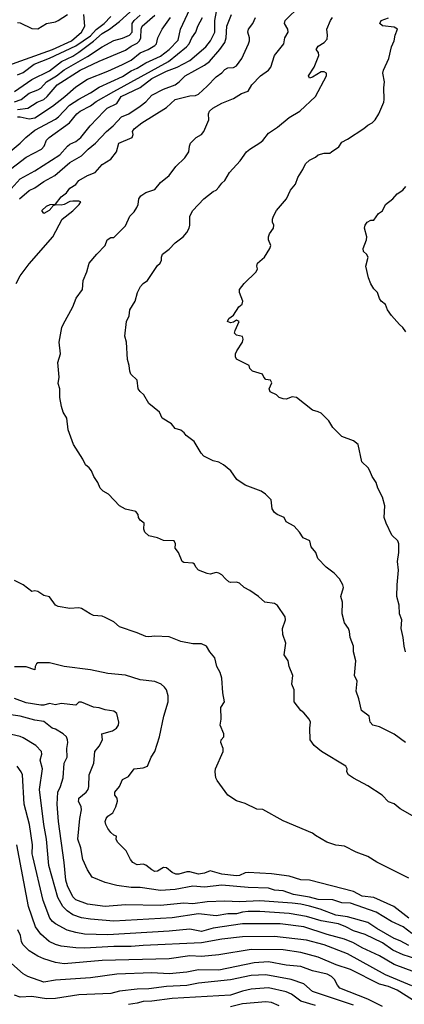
# Model space of a CAD drawing. Header units: metres. Extents: x -51132 to -49532, y -231222 to -229437.
# Tile 309 of 334: x -49816 to -49750, y -229841 to -229672. Entities that reach past the tile are written whole.
import ezdxf

# ---------------------------------------------------------------- set-up
doc = ezdxf.new("R2010")
doc.units = ezdxf.units.M
doc.layers.add('CONTOUR_INDEX', color=1, linetype='Continuous')
doc.layers.add('CONTOUR_INTER', color=3, linetype='Continuous')

msp = doc.modelspace()

# ---------------------------------------------------------------- linework, layer by layer
at = {"layer": 'CONTOUR_INDEX'}
for points, elevation in [([(-49748.45, -229808.26), (-49750.58, -229807.07), (-49751.58, -229806.23), (-49752.58, -229805.86), (-49753.63, -229804.76), (-49756.08, -229803.15), (-49758.58, -229801.86), (-49759.41, -229801.26), (-49759.71, -229800.76), (-49759.63, -229800.26), (-49759.85, -229799.76), (-49764.06, -229797.26), (-49765.29, -229796.26), (-49765.98, -229795.26), (-49766.04, -229793.26), (-49765.92, -229792.26), (-49766.15, -229791.76), (-49767.08, -229790.66), (-49767.59, -229790.26), (-49768.69, -229788.76), (-49768.71, -229786.76), (-49769.1, -229785.76), (-49768.93, -229784.26), (-49769.57, -229782.76), (-49769.72, -229781.76), (-49770.41, -229780.76), (-49770.13, -229778.76), (-49770.64, -229777.26), (-49770.7, -229776.26), (-49770.17, -229774.76), (-49770.24, -229774.26), (-49771.58, -229772.29), (-49772.08, -229771.96), (-49773.74, -229771.76), (-49774.82, -229770.76), (-49776.27, -229769.76), (-49777.24, -229769.26), (-49778.08, -229768.51), (-49778.58, -229768.33), (-49779.58, -229768.36), (-49779.87, -229768.26), (-49780.49, -229767.76), (-49781.08, -229767.06), (-49781.58, -229766.78), (-49782.08, -229766.67), (-49783.08, -229766.93), (-49783.58, -229766.86), (-49785.08, -229766.25), (-49785.54, -229765.76), (-49785.77, -229765.26), (-49786.08, -229765.08), (-49787.58, -229764.94), (-49787.9, -229764.76), (-49788.49, -229763.26), (-49789.08, -229762.51), (-49789.02, -229761.76), (-49789.24, -229761.26), (-49791.08, -229761.2), (-49792.08, -229760.73), (-49793.58, -229760.4), (-49794.27, -229759.76), (-49794.45, -229759.26), (-49794.38, -229758.26), (-49795.08, -229757.74), (-49795.36, -229757.26), (-49795.43, -229756.76), (-49795.81, -229756.26), (-49797.58, -229755.84), (-49798.58, -229755.24), (-49800.47, -229753.26), (-49801.38, -229752.76), (-49801.94, -229752.26), (-49802.32, -229751.26), (-49802.98, -229750.26), (-49803.4, -229749.26), (-49803.78, -229748.76), (-49804.41, -229748.26), (-49804.86, -229747.26), (-49806.45, -229744.76), (-49807.39, -229742.26), (-49807.62, -229740.26), (-49808.22, -229739.26), (-49808.51, -229738.26), (-49808.82, -229736.76), (-49808.82, -229735.26), (-49809.08, -229734.34), (-49808.91, -229733.26), (-49809.18, -229730.76), (-49808.68, -229729.26), (-49808.94, -229727.26), (-49808.45, -229724.76), (-49808.24, -229724.26), (-49806.57, -229721.26), (-49806.02, -229719.76), (-49804.95, -229718.26), (-49804.85, -229716.76), (-49804.22, -229715.26), (-49803.77, -229713.76), (-49802.51, -229712.26), (-49801.03, -229710.76), (-49800.7, -229709.76), (-49800.08, -229709.4), (-49799.58, -229709.36), (-49797.58, -229707.41), (-49796.81, -229705.76), (-49796.08, -229705.01), (-49795.63, -229704.26), (-49795.43, -229703.76), (-49795.28, -229702.76), (-49794.97, -229702.26), (-49794.08, -229701.66), (-49792.58, -229701.17), (-49791.58, -229699.98), (-49790.13, -229698.76), (-49788.95, -229697.26), (-49787.42, -229695.76), (-49786.71, -229694.76), (-49786.62, -229693.76), (-49786.44, -229693.26), (-49785.46, -229692.26), (-49784.58, -229691.78), (-49784.15, -229691.26), (-49783.34, -229689.26), (-49783.36, -229688.26), (-49783.22, -229687.76), (-49782.61, -229687.26), (-49781.08, -229686.42), (-49779.08, -229685.6), (-49777.71, -229684.76), (-49776.58, -229684.36), (-49775.96, -229683.26), (-49774.49, -229681.76), (-49773.08, -229680.76), (-49772.68, -229680.26), (-49772.08, -229678.26), (-49770.49, -229676.26), (-49770.28, -229675.26), (-49769.76, -229674.26), (-49769.78, -229673.76), (-49770.34, -229672.76), (-49770.27, -229672.26), (-49767.67, -229669.76)], 75), ([(-49818.62, -229695.76), (-49815.59, -229693.26), (-49814.64, -229692.26), (-49813.08, -229691.04), (-49809.58, -229689.15), (-49809.06, -229688.76), (-49807.16, -229686.76), (-49805.58, -229685.7), (-49803.58, -229684.63), (-49802.08, -229683.66), (-49798.08, -229681.85), (-49796.58, -229680.88), (-49795.58, -229680.44), (-49794.08, -229679.53), (-49791.58, -229678.4), (-49790.08, -229677.24), (-49788.58, -229675.61), (-49788.19, -229673.76), (-49786.58, -229670.35)], 70), ([(-49816.08, -229681.56), (-49815.08, -229681.16), (-49813.22, -229679.76), (-49810.58, -229678.71), (-49806.08, -229676.63), (-49803.58, -229674.87), (-49802.58, -229673.82), (-49801.24, -229672.76), (-49800.08, -229671.59)], 65), ([(-49747.86, -229832.76), (-49750.08, -229832.07), (-49751.85, -229831.26), (-49753.58, -229830), (-49756.58, -229828.6), (-49758.58, -229827.94), (-49759.84, -229827.26), (-49761.15, -229826.76), (-49764.08, -229826.26), (-49766.58, -229825.51), (-49769.58, -229825), (-49774.58, -229824.64), (-49776.58, -229824.62), (-49777.58, -229824.75), (-49778.58, -229825.05), (-49780.08, -229825.05), (-49782.08, -229825.39), (-49785.08, -229825.05), (-49789.58, -229825.7), (-49799.58, -229826.3), (-49803.58, -229825.97), (-49805.08, -229825.7), (-49806.58, -229825.2), (-49807.58, -229824.54), (-49808.3, -229823.76), (-49809.14, -229822.26), (-49810.69, -229816.76), (-49811.07, -229812.26), (-49811.55, -229809.76), (-49812.29, -229803.76), (-49811.81, -229800.26), (-49812.2, -229798.76), (-49811.9, -229797.76), (-49811.98, -229797.26), (-49812.95, -229796.26), (-49815.08, -229794.95), (-49815.58, -229794.69), (-49817.08, -229794.39)], 70), ([(-49758.58, -229840.67), (-49765.58, -229838.34), (-49767.08, -229836.98), (-49769.24, -229836.26), (-49773.58, -229835.45), (-49776.08, -229835.61), (-49779.58, -229836.35), (-49785.08, -229836.91), (-49787.08, -229837.27), (-49790.58, -229837.45), (-49793.58, -229837.85), (-49795.58, -229837.92), (-49798.58, -229838.29), (-49800.08, -229838.65), (-49805.58, -229838.87), (-49809.58, -229839.52), (-49811.08, -229839.56), (-49813.58, -229839.17), (-49815.58, -229839.29), (-49816.58, -229838.96)], 65)]:
    msp.add_lwpolyline(points, dxfattribs=dict(at, elevation=elevation))
at = {"layer": 'CONTOUR_INTER'}
for points, elevation in [([(-49818.7, -229702.76), (-49815.58, -229699.34), (-49813.08, -229697.97), (-49808.8, -229695.26), (-49807.51, -229693.76), (-49807.08, -229693.42), (-49806.08, -229692.99), (-49805.2, -229692.26), (-49803.63, -229690.26), (-49801.25, -229687.76), (-49800.69, -229687.26), (-49799.08, -229686.48), (-49798.31, -229685.26), (-49795.08, -229683.75), (-49793.08, -229682.18), (-49790.58, -229680.94), (-49788.72, -229680.26), (-49786.58, -229679.09), (-49783.83, -229676.76), (-49783.05, -229675.76), (-49782.27, -229674.26), (-49782.3, -229672.26), (-49782, -229670.76)], 72), ([(-49818.49, -229680.26), (-49810.08, -229677.24), (-49806.8, -229675.76), (-49805.11, -229674.26), (-49804.51, -229673.26), (-49804.71, -229671.26)], 64), ([(-49817.98, -229698.26), (-49814.58, -229695.63), (-49811.94, -229694.26), (-49811.49, -229693.76), (-49811.07, -229692.76), (-49810.62, -229692.26), (-49807.18, -229689.76), (-49805.93, -229688.26), (-49805.35, -229687.76), (-49803.58, -229686.89), (-49802.58, -229686.12), (-49799.58, -229684.39), (-49790.23, -229679.26), (-49787.14, -229676.76), (-49786.69, -229676.26), (-49786.21, -229675.26), (-49785.55, -229674.26), (-49785.2, -229673.26), (-49784.41, -229671.76)], 71), ([(-49816.58, -229684.39), (-49813.58, -229682.38), (-49810.58, -229680.89), (-49808.53, -229679.26), (-49806.58, -229678.35), (-49805.58, -229677.7), (-49803.08, -229675.82), (-49801.58, -229674.48), (-49800.33, -229673.76), (-49798.58, -229672.42), (-49796.19, -229670.26)], 66), ([(-49816.58, -229686.18), (-49815.41, -229685.76), (-49814.08, -229684.68), (-49812.58, -229684.15), (-49812.08, -229683.86), (-49811.07, -229682.76), (-49809.4, -229681.76), (-49808.08, -229680.7), (-49804.08, -229678.43), (-49801.58, -229676.75), (-49799.58, -229675.69), (-49798.08, -229675.31), (-49796.89, -229674.76), (-49796.45, -229674.26), (-49796.44, -229672.76), (-49796.12, -229672.26), (-49795.08, -229671.38)], 67), ([(-49816.28, -229717.26), (-49815.58, -229715.95), (-49814.08, -229713.9), (-49810.04, -229709.26), (-49808.4, -229706.26), (-49806.58, -229704.83), (-49805.48, -229703.76), (-49805.2, -229703.26), (-49805.58, -229703.15), (-49806.58, -229703.15), (-49807.08, -229703.22), (-49808.08, -229703.73), (-49808.58, -229703.84), (-49809.58, -229703.79), (-49810.08, -229704), (-49810.17, -229704.26), (-49810.66, -229704.76), (-49811.58, -229705.28), (-49811.9, -229704.76), (-49811.08, -229704.02), (-49810.47, -229703.76), (-49809.58, -229703.7), (-49808.58, -229702.4), (-49807.67, -229701.76), (-49807.08, -229700.96), (-49806.08, -229700.3), (-49805.58, -229699.61), (-49804.08, -229698.79), (-49802.75, -229698.26), (-49801.58, -229696.89), (-49800.08, -229696), (-49799.14, -229694.76), (-49798.7, -229693.26), (-49796.42, -229692.26), (-49796.29, -229691.76), (-49796.36, -229691.26), (-49796.08, -229690.79), (-49794.81, -229689.76), (-49790.58, -229687.15), (-49789.07, -229685.76), (-49786.58, -229685.15), (-49785.58, -229685.12), (-49785.08, -229684.86), (-49783.58, -229683.53), (-49782.08, -229681.89), (-49781.08, -229681.21), (-49780.58, -229680.66), (-49780.08, -229680.38), (-49779.08, -229680.33), (-49778.58, -229680.05), (-49777.69, -229678.76), (-49776.5, -229676.26), (-49776.35, -229675.76), (-49776.36, -229675.26), (-49776.65, -229674.26), (-49776.5, -229673.76), (-49775.77, -229672.76), (-49775.34, -229671.76)], 74), ([(-49816.08, -229672.61), (-49815.58, -229672.68), (-49813.58, -229673.62), (-49812.58, -229673.72), (-49811.08, -229672.76), (-49809.58, -229672.5), (-49809.08, -229672.29), (-49807.51, -229671.26)], 63), ([(-49816.08, -229687.47), (-49814.32, -229687.26), (-49812.72, -229686.26), (-49811.58, -229685.76), (-49810.99, -229685.26), (-49809.28, -229683.26), (-49805.35, -229680.76), (-49802.08, -229679.24), (-49797.58, -229677.36), (-49796.58, -229676.65), (-49795.58, -229676.14), (-49795.18, -229675.76), (-49794.98, -229675.26), (-49794.91, -229673.76), (-49794.72, -229673.26), (-49792.58, -229671.36)], 68), ([(-49816.08, -229688.76), (-49815.58, -229688.73), (-49814.08, -229689.07), (-49813.08, -229688.92), (-49810.08, -229686.91), (-49807.95, -229685.26), (-49806.08, -229683.59), (-49804.08, -229682.33), (-49800.58, -229680.95), (-49798.08, -229679.81), (-49796.58, -229679.03), (-49795.08, -229677.79), (-49793.71, -229677.26), (-49792.58, -229676.57), (-49792.3, -229676.26), (-49792.02, -229675.26), (-49791.31, -229673.76), (-49789.87, -229671.76)], 69), ([(-49815.74, -229702.76), (-49814.08, -229701.36), (-49813.08, -229700.87), (-49811.58, -229699.79), (-49809.69, -229698.76), (-49807.08, -229696.55), (-49805.08, -229695.44), (-49803.98, -229694.26), (-49802.74, -229693.26), (-49800.83, -229691.26), (-49799.67, -229690.26), (-49798.27, -229688.76), (-49797.03, -229688.26), (-49795.08, -229686.94), (-49794.08, -229686.19), (-49793.08, -229685.07), (-49791.08, -229684.02), (-49789.08, -229683.25), (-49788.37, -229682.76), (-49787.38, -229681.76), (-49784.08, -229679.94), (-49783.2, -229679.26), (-49781.44, -229677.26), (-49780.58, -229676.01), (-49780.36, -229675.26), (-49780.26, -229673.26), (-49779.41, -229671.26)], 73), ([(-49749.63, -229795.76), (-49751.58, -229794.3), (-49754.08, -229793.05), (-49755.25, -229792.76), (-49755.7, -229792.26), (-49755.87, -229791.26), (-49757.21, -229790.26), (-49757.62, -229788.26), (-49758.08, -229786.94), (-49757.9, -229785.26), (-49758.39, -229784.26), (-49758.16, -229781.76), (-49758.57, -229780.26), (-49758.54, -229779.26), (-49759.13, -229777.76), (-49759.22, -229776.76), (-49759.41, -229776.26), (-49760.11, -229775.26), (-49760.49, -229773.76), (-49760.46, -229771.76), (-49760.72, -229770.76), (-49760.25, -229769.26), (-49760.36, -229768.76), (-49760.94, -229767.76), (-49761.84, -229766.76), (-49763.21, -229765.76), (-49764.64, -229764.26), (-49765.01, -229763.26), (-49765.79, -229762.26), (-49766.03, -229761.26), (-49767.15, -229760.76), (-49767.81, -229759.76), (-49768.71, -229758.76), (-49770.08, -229758.01), (-49770.41, -229757.26), (-49771.61, -229756.76), (-49772.08, -229756.38), (-49772.45, -229755.76), (-49772.62, -229754.26), (-49773.61, -229753.26), (-49774.33, -229752.76), (-49777.08, -229751.72), (-49778.5, -229750.76), (-49779.53, -229749.26), (-49780.79, -229748.26), (-49781.58, -229747.8), (-49782.58, -229747.55), (-49784.15, -229746.76), (-49784.61, -229746.26), (-49785.82, -229744.26), (-49787.2, -229743.26), (-49787.53, -229742.76), (-49788.08, -229742.34), (-49789.08, -229742.03), (-49789.71, -229741.26), (-49791.33, -229740.26), (-49791.77, -229739.26), (-49793.56, -229737.76), (-49794.45, -229736.26), (-49795.08, -229735.72), (-49795.4, -229735.26), (-49795.58, -229733.76), (-49796.69, -229732.76), (-49796.86, -229732.26), (-49796.94, -229731.26), (-49797.22, -229730.26), (-49797.43, -229727.26), (-49797.68, -229726.26), (-49797.43, -229723.76), (-49796.96, -229722.76), (-49796.81, -229721.76), (-49795.9, -229720.26), (-49795.5, -229718.76), (-49795.03, -229717.76), (-49794.58, -229717.26), (-49793.79, -229716.76), (-49792.08, -229714.19), (-49791.64, -229713.76), (-49791.42, -229713.26), (-49791.42, -229712.76), (-49791.23, -229712.26), (-49790.08, -229711.36), (-49789.08, -229710.32), (-49787.68, -229709.26), (-49787.08, -229708.52), (-49786.67, -229707.76), (-49786.56, -229707.26), (-49786.59, -229705.76), (-49786.08, -229704.74), (-49784.17, -229702.76), (-49782.58, -229701.49), (-49782.07, -229701.26), (-49781.58, -229700.76), (-49781.08, -229700.08), (-49780.58, -229699.65), (-49779.8, -229698.26), (-49777.97, -229696.26), (-49776.89, -229694.76), (-49776.3, -229694.26), (-49774.58, -229693.21), (-49774.08, -229692.77), (-49773.08, -229691.53), (-49771.58, -229690.52), (-49769.58, -229688.84), (-49767.72, -229687.76), (-49765.08, -229685.26), (-49763.17, -229681.76), (-49763.19, -229681.26), (-49763.58, -229681.03), (-49764.08, -229681.07), (-49765.58, -229681.97), (-49766.08, -229682.11), (-49766.25, -229681.76), (-49765.28, -229680.26), (-49764.47, -229678.26), (-49764.55, -229677.76), (-49764.94, -229677.26), (-49764.58, -229676.66), (-49763.58, -229676.01), (-49763.08, -229675.47), (-49762.98, -229674.76), (-49763.12, -229673.76), (-49762.49, -229672.26), (-49762.13, -229671.76)], 76), ([(-49749.66, -229780.26), (-49749.9, -229779.26), (-49750.06, -229777.76), (-49750.41, -229776.26), (-49750.28, -229774.76), (-49750.67, -229773.76), (-49750.74, -229772.26), (-49751.12, -229770.76), (-49751.09, -229768.76), (-49750.85, -229766.26), (-49751.01, -229764.76), (-49750.77, -229763.26), (-49750.77, -229761.76), (-49750.95, -229761.26), (-49751.98, -229760.26), (-49752.99, -229758.26), (-49753.28, -229757.26), (-49753.2, -229755.26), (-49753.58, -229753.8), (-49754.38, -229752.26), (-49754.68, -229751.26), (-49755.34, -229750.26), (-49755.74, -229749.26), (-49756.07, -229748.76), (-49757.15, -229747.76), (-49757.73, -229744.76), (-49758.58, -229744.15), (-49760.58, -229743.41), (-49762.08, -229741.88), (-49762.76, -229740.76), (-49764.08, -229739.43), (-49764.58, -229739.17), (-49765.58, -229738.92), (-49768.33, -229736.76), (-49769.08, -229736.65), (-49770.08, -229737.01), (-49770.58, -229736.99), (-49771.27, -229736.76), (-49771.75, -229736.26), (-49772.8, -229735.76), (-49772.97, -229735.26), (-49772.56, -229734.26), (-49772.77, -229733.76), (-49773.58, -229733.65), (-49773.92, -229733.26), (-49774.13, -229732.76), (-49775.85, -229732.26), (-49776.28, -229731.76), (-49776.42, -229731.26), (-49778.58, -229730.18), (-49778.77, -229729.76), (-49778.74, -229729.26), (-49778.54, -229728.76), (-49777.58, -229727.3), (-49777.45, -229726.76), (-49777.58, -229726.33), (-49778.58, -229726.09), (-49778.95, -229725.76), (-49778.83, -229725.26), (-49778.11, -229723.76), (-49778.58, -229723.51), (-49779.08, -229723.85), (-49779.58, -229723.99), (-49780.13, -229723.76), (-49779.89, -229723.26), (-49779.08, -229722.65), (-49778.18, -229721.26), (-49777.62, -229720.76), (-49777.51, -229720.26), (-49778.06, -229718.76), (-49778.05, -229718.26), (-49777.29, -229717.26), (-49775.21, -229715.26), (-49775, -229714.76), (-49775.09, -229714.26), (-49774.97, -229713.76), (-49773.78, -229712.76), (-49772.87, -229711.26), (-49772.71, -229710.76), (-49773.11, -229709.76), (-49773.12, -229709.26), (-49772.96, -229708.76), (-49772.25, -229707.76), (-49772.2, -229707.26), (-49772.4, -229706.76), (-49772.41, -229706.26), (-49772.26, -229705.76), (-49771.71, -229704.76), (-49770.05, -229702.76), (-49769.34, -229701.26), (-49768.48, -229700.26), (-49768.08, -229699.11), (-49767.23, -229697.76), (-49766.78, -229696.76), (-49766.08, -229696.15), (-49765.08, -229695.64), (-49764.58, -229695.23), (-49763.58, -229694.94), (-49762.58, -229694.94), (-49762.3, -229694.76), (-49761.08, -229693.86), (-49760.58, -229693.09), (-49759.58, -229692.58), (-49756.8, -229690.76), (-49756.08, -229690.15), (-49755.34, -229689.76), (-49754.86, -229689.26), (-49754.23, -229688.26), (-49753.37, -229686.26), (-49753.3, -229685.76), (-49753.36, -229683.76), (-49753.24, -229682.76), (-49753.54, -229681.26), (-49753.44, -229680.76), (-49752.51, -229678.76), (-49752.03, -229676.76), (-49751.61, -229675.76), (-49751.42, -229674.76), (-49751.04, -229673.76), (-49751.58, -229673.41), (-49753.58, -229673.19), (-49754.05, -229672.76), (-49753.8, -229672.26), (-49752.58, -229671.82)], 77), ([(-49749.58, -229725.51), (-49750.12, -229724.76), (-49750.71, -229724.26), (-49752.08, -229722.72), (-49752.74, -229721.76), (-49753.08, -229720.84), (-49753.81, -229720.26), (-49754.08, -229719.82), (-49754.42, -229718.76), (-49755.08, -229718.17), (-49755.58, -229717.33), (-49755.99, -229716.26), (-49756.45, -229714.26), (-49756.06, -229712.76), (-49756.31, -229712.26), (-49756.86, -229711.76), (-49756.92, -229711.26), (-49756.34, -229709.76), (-49756.27, -229709.26), (-49756.69, -229707.76), (-49756.56, -229707.26), (-49756.22, -229706.76), (-49755.58, -229706.41), (-49755.08, -229706.41), (-49754.27, -229705.26), (-49753.58, -229704.85), (-49753.07, -229703.76), (-49751.81, -229702.76), (-49751.08, -229701.93), (-49750.12, -229701.26), (-49749.58, -229700.68)], 78), ([(-49749.08, -229818.96), (-49754.58, -229816.2), (-49756.08, -229815.26), (-49758.08, -229814.49), (-49760.08, -229813.48), (-49761.58, -229813.28), (-49763.11, -229812.76), (-49765.08, -229811.67), (-49765.58, -229811.23), (-49770.58, -229809.11), (-49774.08, -229807.21), (-49775.08, -229807.13), (-49777.08, -229806.18), (-49778.58, -229805.74), (-49780.08, -229804.73), (-49781.88, -229802.26), (-49782.13, -229801.76), (-49782.25, -229800.76), (-49782.19, -229800.26), (-49780.85, -229797.26), (-49780.86, -229796.76), (-49781.27, -229795.76), (-49781.21, -229795.26), (-49780.77, -229794.76), (-49780.72, -229794.26), (-49781.36, -229792.76), (-49781.22, -229791.76), (-49781.28, -229789.76), (-49780.65, -229788.76), (-49780.92, -229787.26), (-49781.09, -229784.76), (-49781.39, -229783.76), (-49781.94, -229782.76), (-49782.31, -229781.26), (-49783.17, -229780.26), (-49783.74, -229779.26), (-49784.58, -229778.87), (-49786.08, -229778.88), (-49788.08, -229778.49), (-49790.08, -229777.69), (-49792.58, -229777.53), (-49793.58, -229777.68), (-49794.08, -229777.62), (-49795.58, -229776.96), (-49798.58, -229775.97), (-49799.58, -229775.09), (-49801.08, -229774.34), (-49801.58, -229774.14), (-49803.08, -229774), (-49803.65, -229773.76), (-49805.08, -229772.8), (-49805.58, -229772.69), (-49807.08, -229772.85), (-49809.08, -229772.5), (-49809.58, -229772.26), (-49810.58, -229770.85), (-49811.58, -229770.6), (-49812.58, -229769.94), (-49813.08, -229769.78), (-49813.58, -229769.9), (-49815.08, -229768.76), (-49816.58, -229768.05)], 74), ([(-49749.08, -229825.76), (-49751.64, -229823.76), (-49755.08, -229822.22), (-49757.08, -229821.99), (-49758.58, -229821.22), (-49766.08, -229819.26), (-49767.58, -229819.21), (-49769.58, -229818.57), (-49772.58, -229818.2), (-49776.58, -229817.99), (-49777.08, -229818.05), (-49778.08, -229818.49), (-49778.58, -229818.52), (-49781.08, -229818.25), (-49783.08, -229817.68), (-49784.08, -229818.09), (-49785.08, -229818.24), (-49786.58, -229817.84), (-49787.08, -229817.84), (-49788.46, -229818.26), (-49788.95, -229818.26), (-49789.58, -229817.96), (-49790.58, -229817.18), (-49791.08, -229817.1), (-49792.08, -229817.74), (-49792.58, -229817.79), (-49793.08, -229817.53), (-49794.08, -229816.69), (-49794.58, -229816.55), (-49795.58, -229816.67), (-49796.33, -229816.26), (-49796.71, -229815.76), (-49797.48, -229814.26), (-49798.94, -229812.76), (-49799.19, -229812.26), (-49799.11, -229811.76), (-49799.58, -229811.6), (-49800.08, -229811.15), (-49800.58, -229810.45), (-49800.97, -229809.76), (-49801.07, -229809.26), (-49800.91, -229808.76), (-49800.58, -229808.35), (-49799.74, -229807.76), (-49799.23, -229806.76), (-49798.94, -229805.76), (-49799.02, -229805.26), (-49799.41, -229804.76), (-49799.39, -229804.26), (-49798.58, -229803.28), (-49798.08, -229802.05), (-49797.08, -229801.53), (-49796.08, -229800.23), (-49794.58, -229800.08), (-49793.81, -229799.76), (-49793.19, -229798.26), (-49792.57, -229797.26), (-49791.74, -229794.76), (-49791.02, -229791.26), (-49790.29, -229788.76), (-49790.3, -229787.76), (-49790.56, -229786.76), (-49790.89, -229786.26), (-49791.46, -229785.76), (-49792.58, -229785.3), (-49795.08, -229785.04), (-49797.58, -229784.2), (-49800.58, -229783.93), (-49803.58, -229783.32), (-49808.08, -229782.77), (-49810.58, -229782.11), (-49812.58, -229782.11), (-49812.82, -229782.26), (-49813.06, -229782.76), (-49813.08, -229783.33), (-49814.58, -229782.8), (-49816.58, -229782.81)], 73), ([(-49748.58, -229828.4), (-49750.08, -229827.28), (-49752.08, -229826.36), (-49754.66, -229824.76), (-49759.08, -229823.23), (-49760.58, -229823.14), (-49762.08, -229822.65), (-49764.58, -229822.61), (-49766.08, -229822.17), (-49768.85, -229821.76), (-49770.58, -229821.1), (-49772.08, -229820.97), (-49773.08, -229820.63), (-49776.58, -229820.55), (-49781.08, -229820.12), (-49784.08, -229820.47), (-49786.08, -229820.33), (-49789.08, -229820.85), (-49791.58, -229821.03), (-49795.08, -229820.54), (-49796.58, -229820.52), (-49799.08, -229820.21), (-49801.08, -229819.66), (-49803.27, -229818.76), (-49804.08, -229817.52), (-49804.86, -229815.76), (-49805.23, -229813.76), (-49805.72, -229812.26), (-49805.4, -229808.76), (-49805.09, -229807.26), (-49805.16, -229806.76), (-49805.61, -229805.76), (-49805.58, -229805.52), (-49805.54, -229805.26), (-49804.29, -229804.26), (-49803.99, -229803.76), (-49803.84, -229803.26), (-49803.81, -229801.26), (-49802.99, -229799.26), (-49802.84, -229797.26), (-49802.08, -229796.39), (-49801.52, -229795.26), (-49801.63, -229794.26), (-49799.82, -229793.76), (-49799.09, -229793.26), (-49798.75, -229792.76), (-49798.73, -229792.26), (-49799.05, -229790.76), (-49799.58, -229790.37), (-49801.08, -229790.18), (-49802.08, -229789.82), (-49803.08, -229789.68), (-49805.08, -229788.83), (-49805.58, -229788.86), (-49806.08, -229789.38), (-49808.58, -229789.05), (-49809.58, -229789.28), (-49810.58, -229789.09), (-49811.58, -229789.34), (-49812.08, -229789.35), (-49814.58, -229788.98), (-49816.58, -229788.2)], 72), ([(-49749.08, -229830.45), (-49750.58, -229829.63), (-49751.58, -229829.23), (-49754.58, -229827.53), (-49756.08, -229826.54), (-49759.58, -229825.54), (-49761.58, -229825.28), (-49764.25, -229824.26), (-49766.08, -229823.75), (-49767.58, -229823.4), (-49769.08, -229823.21), (-49774.58, -229822.82), (-49778.08, -229822.99), (-49780.58, -229822.9), (-49783.58, -229822.96), (-49786.08, -229823.34), (-49787.58, -229823.23), (-49791.58, -229823.59), (-49797.58, -229823.49), (-49801.08, -229823.78), (-49804.08, -229823.36), (-49806.08, -229822.62), (-49806.58, -229822.15), (-49807.49, -229820.26), (-49807.81, -229819.26), (-49808.09, -229816.26), (-49809.03, -229809.26), (-49809.26, -229806.26), (-49809.14, -229804.26), (-49808.68, -229803.26), (-49808.24, -229801.76), (-49808.06, -229799.26), (-49807.54, -229798.26), (-49807.63, -229796.76), (-49807.43, -229795.76), (-49807.48, -229795.26), (-49807.7, -229794.76), (-49808.24, -229794.26), (-49809.58, -229793.45), (-49810.15, -229793.26), (-49811.58, -229792.16), (-49813.08, -229791.93), (-49815.58, -229791.26), (-49817.58, -229790.95)], 71), ([(-49748.08, -229835.01), (-49751.58, -229833.72), (-49754.08, -229832.23), (-49757.08, -229830.83), (-49758.58, -229829.97), (-49760.08, -229829.36), (-49763.08, -229828.58), (-49767.08, -229827.27), (-49771.08, -229826.77), (-49777.58, -229826.73), (-49782.58, -229827.47), (-49784.58, -229828.05), (-49786.58, -229827.67), (-49790.08, -229828.02), (-49800.58, -229828.62), (-49804.58, -229828.49), (-49806.08, -229828.25), (-49807.58, -229827.85), (-49809.58, -229826.72), (-49810.08, -229826.34), (-49810.5, -229825.76), (-49811.68, -229822.76), (-49813.46, -229815.26), (-49813.57, -229814.76), (-49813.5, -229813.26), (-49814.02, -229809.76), (-49814.93, -229806.26), (-49815.22, -229801.26), (-49815.42, -229800.76), (-49816.12, -229799.76)], 69), ([(-49748.58, -229837.36), (-49753.08, -229835.49), (-49759.58, -229831.88), (-49763.58, -229830.36), (-49766.58, -229829.52), (-49772.08, -229828.89), (-49777.58, -229828.98), (-49781.08, -229829.38), (-49784.58, -229829.98), (-49794.58, -229830.45), (-49796.58, -229830.65), (-49799.58, -229830.62), (-49804.58, -229830.9), (-49806.08, -229830.87), (-49808.58, -229830.59), (-49809.58, -229830.31), (-49810.65, -229829.76), (-49812.08, -229828.51), (-49812.97, -229827.26), (-49814.2, -229823.76), (-49816.17, -229813.26)], 68), ([(-49748.45, -229839.76), (-49751.08, -229838.11), (-49752.58, -229837.48), (-49754.08, -229837.04), (-49759.08, -229834.57), (-49761.5, -229833.76), (-49764.58, -229832.46), (-49767.58, -229831.64), (-49770.58, -229831.17), (-49776.08, -229831.15), (-49781.58, -229832.07), (-49784.58, -229832.35), (-49786.58, -229832.23), (-49790.08, -229832.71), (-49801.58, -229832.99), (-49808.08, -229833.57), (-49809.58, -229833.35), (-49811.58, -229832.72), (-49812.58, -229832.29), (-49814.08, -229831.39), (-49815.15, -229830.26), (-49815.38, -229829.76), (-49815.53, -229828.76), (-49815.98, -229827.76)], 67), ([(-49753.58, -229840.88), (-49756.08, -229839.64), (-49760.87, -229837.76), (-49761.3, -229837.26), (-49761.79, -229836.26), (-49762.33, -229835.76), (-49763.08, -229835.38), (-49765.58, -229834.77), (-49767.58, -229834.04), (-49770.08, -229833.82), (-49773.08, -229833.26), (-49775.58, -229833.41), (-49781.58, -229834.65), (-49785.08, -229834.6), (-49787.08, -229835.03), (-49790.08, -229835.3), (-49793.08, -229835.14), (-49799.08, -229835.35), (-49803.58, -229835.96), (-49809.58, -229836.39), (-49811.58, -229836.73), (-49814.32, -229835.76), (-49815.08, -229835.31), (-49817.08, -229833.54)], 66), ([(-49765.08, -229840.69), (-49767.58, -229839.97), (-49769.17, -229838.76), (-49770.08, -229838.35), (-49773.08, -229837.7), (-49776.08, -229837.94), (-49777.58, -229838.28), (-49779.58, -229838.95), (-49789.58, -229839.5), (-49793.08, -229839.96), (-49794.58, -229840.03), (-49795.58, -229840.32), (-49797.08, -229840.53)], 64), ([(-49771.27, -229840.76), (-49772.58, -229840.21), (-49773.58, -229840.07), (-49777.58, -229840.43), (-49779.58, -229840.96)], 63)]:
    msp.add_lwpolyline(points, dxfattribs=dict(at, elevation=elevation))

doc.saveas('drawing.dxf')
